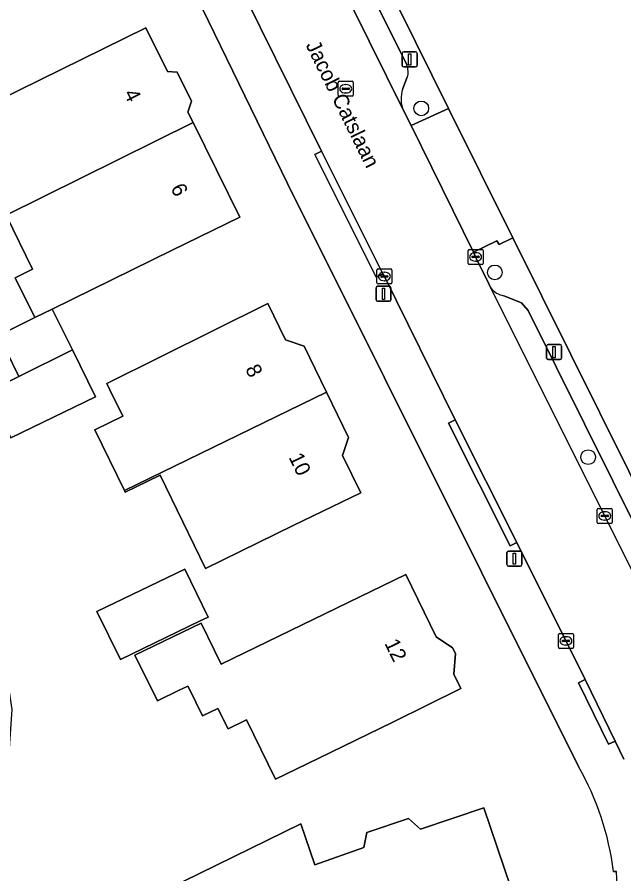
# Model space of a CAD drawing. Extents: x 161347 to 161881, y 382161 to 382804.
# Drawn here: x 161432 to 161472.3, y 382399.1 to 382456.1 of the extents above; entities that cross this region are included whole.
import ezdxf

# ---------------------------------------------------------------- set-up
doc = ezdxf.new("R2010")
doc.units = 0
for name, color, linetype in [('IMGEO_Boom', 7, 'Continuous'), ('IMGEO_Erf', 7, 'Continuous'), ('IMGEO_Kolk', 7, 'Continuous'), ('IMGEO_Lichtmast', 7, 'Continuous'), ('IMGEO_Openbare_ruimte_label', 7, 'Continuous'), ('IMGEO_Pand', 7, 'Continuous'), ('IMGEO_Pand_nummerreeks', 7, 'Continuous'), ('IMGEO_Parkeervlak_open', 7, 'Continuous'), ('IMGEO_Rijbaan_lokaal_open', 7, 'Continuous'), ('IMGEO_Rioolput', 7, 'Continuous'), ('IMGEO_Voetpad_open', 7, 'Continuous')]:
    doc.layers.add(name, color=color, linetype=linetype)

msp = doc.modelspace()

# ---------------------------------------------------------------- linework, layer by layer
at = {"layer": 'IMGEO_Boom'}
for centre in [(161458.85, 382449.996), (161463.744, 382439.091), (161469.949, 382426.805)]:
    msp.add_circle(centre, 0.489, dxfattribs=at)
at = {"layer": 'IMGEO_Erf'}
for points in [[(161469.314, 382406.236), (161449.97, 382444.999), (161439.035, 382467.472), (161429.86, 382485.658), (161426.786, 382491.905), (161423.96, 382492.581), (161404.982, 382479.804), (161405.55, 382478.433), (161407.235, 382474.367), (161414.039, 382457.95), (161414.695, 382456.317), (161430.625, 382416.654), (161431.642, 382410.034), (161430.361, 382391.947)], [(161457.359, 382456.669), (161460.674, 382449.996), (161464.946, 382441.398), (161480.33, 382410.398), (161485.951, 382409.016), (161486.172, 382408.962), (161486.459, 382409.147), (161500, 382417.897), (161505.088, 382421.185)], [(161429.259, 382449.803), (161440.551, 382455.345), (161441.981, 382452.448), (161442.63, 382452.406), (161443.584, 382450.471), (161443.34, 382449.75), (161443.679, 382449.063), (161446.786, 382442.77), (161442.298, 382440.567), (161434.323, 382436.652), (161435.656, 382433.942), (161437.188, 382430.826), (161431.577, 382428.087)], [(161430.751, 382434.899), (161433.166, 382436.084), (161431.862, 382438.735), (161433.016, 382439.301), (161431.249, 382442.9)], [(161430.07, 382431.173), (161432.091, 382432.175), (161430.818, 382434.763)], [(161441.902, 382398.039), (161450.849, 382402.431), (161451.777, 382399.69), (161455.034, 382400.846), (161455.233, 382401.844), (161458.004, 382402.783), (161458.811, 382402.074), (161463.01, 382403.497), (161464.811, 382398.182)], [(161471.826, 382399.25), (161471.626, 382399.262)]]:
    msp.add_lwpolyline(points, dxfattribs=at)
for points in [[(161444.511, 382419.408), (161441.484, 382425.608), (161439.177, 382424.482), (161439.129, 382424.581), (161437.153, 382428.628), (161439.003, 382429.531), (161438.143, 382431.292), (161437.938, 382431.713), (161448.648, 382437.024), (161449.829, 382434.606), (161451.059, 382434.183), (161452.547, 382431.133), (161454.023, 382428.11), (161453.615, 382426.921), (161454.824, 382424.443), (161450.331, 382422.25)], [(161437.289, 382416.531), (161443.136, 382419.368), (161444.686, 382416.174), (161444.155, 382415.916), (161438.856, 382413.342)], [(161446.011, 382408.735), (161445.339, 382410.102), (161444.314, 382409.598), (161443.421, 382411.414), (161443.335, 382411.588), (161442.761, 382411.305), (161441.308, 382410.591), (161439.814, 382413.629), (161444.225, 382415.772), (161445.552, 382413.037), (161457.816, 382418.992), (161459.846, 382414.863), (161460.93, 382414.137), (161461.118, 382413.755), (161461.026, 382412.37), (161461.493, 382411.419), (161457.007, 382409.213), (161451.995, 382406.763), (161449.159, 382405.394), (161447.223, 382409.331)]]:
    msp.add_lwpolyline(points, close=True, dxfattribs=at)
for centre, radius, start, end in [((161452.968, 382396.947), 18.801, 7.0734, 29.6091), ((161415.607, 382397.014), 56.263, 354.2771, 2.2772)]:
    msp.add_arc(centre, radius, start, end, dxfattribs=at)
at = {"layer": 'IMGEO_Kolk'}
for p, q in [((161461.963, 382439.692), (161461.963, 382440.544)), ((161462.038, 382440.618), (161462.89, 382440.618)), ((161462.451, 382440.398), (161462.476, 382440.398)), ((161462.964, 382440.544), (161462.964, 382439.692)), ((161462.222, 382440.112), (161462.222, 382440.124)), ((161462.66, 382440.075), (161462.262, 382440.075)), ((161462.265, 382440.161), (161462.663, 382440.161)), ((161462.474, 382439.838), (161462.449, 382439.838)), ((161462.706, 382440.124), (161462.706, 382440.112)), ((161455.902, 382438.394), (161455.902, 382439.246)), ((161455.977, 382439.32), (161456.829, 382439.32)), ((161456.903, 382439.246), (161456.903, 382438.394)), ((161462.89, 382439.618), (161462.038, 382439.618)), ((161456.161, 382438.814), (161456.161, 382438.826)), ((161456.599, 382438.777), (161456.201, 382438.777)), ((161456.204, 382438.863), (161456.602, 382438.863)), ((161456.39, 382439.1), (161456.415, 382439.1)), ((161456.645, 382438.826), (161456.645, 382438.814)), ((161456.829, 382438.32), (161455.977, 382438.32)), ((161456.413, 382438.54), (161456.388, 382438.54)), ((161470.553, 382422.471), (161470.553, 382423.323)), ((161470.628, 382423.397), (161471.48, 382423.397)), ((161471.554, 382423.323), (161471.554, 382422.471)), ((161470.812, 382422.891), (161470.812, 382422.903)), ((161471.25, 382422.854), (161470.852, 382422.854)), ((161470.855, 382422.94), (161471.253, 382422.94)), ((161471.041, 382423.177), (161471.066, 382423.177)), ((161471.296, 382422.903), (161471.296, 382422.891)), ((161471.48, 382422.397), (161470.628, 382422.397)), ((161471.064, 382422.617), (161471.039, 382422.617)), ((161467.966, 382414.16), (161467.966, 382415.012)), ((161468.041, 382415.086), (161468.893, 382415.086)), ((161468.454, 382414.866), (161468.479, 382414.866)), ((161468.967, 382415.012), (161468.967, 382414.16)), ((161468.225, 382414.58), (161468.225, 382414.592)), ((161468.663, 382414.543), (161468.265, 382414.543)), ((161468.268, 382414.629), (161468.666, 382414.629)), ((161468.477, 382414.306), (161468.452, 382414.306)), ((161468.709, 382414.592), (161468.709, 382414.58)), ((161468.893, 382414.086), (161468.041, 382414.086))]:
    msp.add_line(p, q, dxfattribs=at)
for points in [[(161461.963, 382439.692), (161461.963, 382440.544)], [(161462.038, 382440.618), (161462.89, 382440.618)], [(161462.964, 382440.544), (161462.964, 382439.692)], [(161455.902, 382438.394), (161455.902, 382439.246)], [(161455.977, 382439.32), (161456.829, 382439.32)], [(161456.903, 382439.246), (161456.903, 382438.394)], [(161462.89, 382439.618), (161462.038, 382439.618)], [(161456.829, 382438.32), (161455.977, 382438.32)], [(161470.553, 382422.471), (161470.553, 382423.323)], [(161470.628, 382423.397), (161471.48, 382423.397)], [(161471.554, 382423.323), (161471.554, 382422.471)], [(161471.48, 382422.397), (161470.628, 382422.397)], [(161467.966, 382414.16), (161467.966, 382415.012)], [(161468.041, 382415.086), (161468.893, 382415.086)], [(161468.967, 382415.012), (161468.967, 382414.16)], [(161468.893, 382414.086), (161468.041, 382414.086)]]:
    msp.add_lwpolyline(points, dxfattribs=at)
for centre, radius, start, end in [((161462.04, 382440.542), 0.0765, 91.552, 178.448), ((161462.04, 382440.542), 0.0765, 91.552, 178.448), ((161462.888, 382440.542), 0.0765, 1.552, 88.448), ((161462.888, 382440.542), 0.0765, 1.552, 88.448), ((161462.262, 382440.121), 0.0403, 85.8775, 175.7526), ((161462.259, 382440.111), 0.0366, 178.938, 274.7102), ((161462.663, 382440.118), 0.043, 264.8664, 352.4533), ((161462.667, 382440.123), 0.0386, 1.7309, 96.639), ((161455.979, 382439.244), 0.0765, 91.552, 178.448), ((161455.979, 382439.244), 0.0765, 91.552, 178.448), ((161456.827, 382439.244), 0.0765, 1.552, 88.448), ((161456.827, 382439.244), 0.0765, 1.552, 88.448), ((161462.04, 382439.694), 0.0765, 181.552, 268.448), ((161462.04, 382439.694), 0.0765, 181.552, 268.448), ((161462.888, 382439.694), 0.0765, 271.552, 358.448), ((161462.888, 382439.694), 0.0765, 271.552, 358.448), ((161456.201, 382438.823), 0.0403, 85.8775, 175.7526), ((161456.198, 382438.813), 0.0366, 178.938, 274.7102), ((161456.602, 382438.82), 0.043, 264.8664, 352.4533), ((161456.606, 382438.825), 0.0386, 1.7309, 96.639), ((161455.979, 382438.396), 0.0765, 181.552, 268.448), ((161455.979, 382438.396), 0.0765, 181.552, 268.448), ((161456.827, 382438.396), 0.0765, 271.552, 358.448), ((161456.827, 382438.396), 0.0765, 271.552, 358.448), ((161470.63, 382423.321), 0.0765, 91.552, 178.448), ((161470.63, 382423.321), 0.0765, 91.552, 178.448), ((161471.478, 382423.321), 0.0765, 1.552, 88.448), ((161471.478, 382423.321), 0.0765, 1.552, 88.448), ((161470.852, 382422.9), 0.0403, 85.8775, 175.7526), ((161470.849, 382422.89), 0.0366, 178.938, 274.7102), ((161471.253, 382422.897), 0.043, 264.8664, 352.4533), ((161471.257, 382422.902), 0.0386, 1.7309, 96.639), ((161470.63, 382422.473), 0.0765, 181.552, 268.448), ((161470.63, 382422.473), 0.0765, 181.552, 268.448), ((161471.478, 382422.473), 0.0765, 271.552, 358.448), ((161471.478, 382422.473), 0.0765, 271.552, 358.448), ((161468.043, 382415.01), 0.0765, 91.552, 178.448), ((161468.043, 382415.01), 0.0765, 91.552, 178.448), ((161468.891, 382415.01), 0.0765, 1.552, 88.448), ((161468.891, 382415.01), 0.0765, 1.552, 88.448), ((161468.043, 382414.162), 0.0765, 181.552, 268.448), ((161468.043, 382414.162), 0.0765, 181.552, 268.448), ((161468.265, 382414.589), 0.0403, 85.8775, 175.7526), ((161468.262, 382414.579), 0.0366, 178.938, 274.7102), ((161468.666, 382414.586), 0.043, 264.8664, 352.4533), ((161468.67, 382414.591), 0.0386, 1.7309, 96.639), ((161468.891, 382414.162), 0.0765, 271.552, 358.448), ((161468.891, 382414.162), 0.0765, 271.552, 358.448)]:
    msp.add_arc(centre, radius, start, end, dxfattribs=at)
for centre, major_axis, ratio, start_param, end_param in [((161462.45, 382440.118), (-0.387, 0.002), 0.722429, 4.712389, 7.853982), ((161462.475, 382440.118), (-0.39, 0.002), 0.717154, 1.570796, 4.712389), ((161456.389, 382438.82), (-0.387, 0.002), 0.722429, 4.712389, 7.853982), ((161456.414, 382438.82), (-0.39, 0.002), 0.717154, 1.570796, 4.712389), ((161471.04, 382422.897), (-0.387, 0.002), 0.722429, 4.712389, 7.853982), ((161471.065, 382422.897), (-0.39, 0.002), 0.717154, 1.570796, 4.712389), ((161468.453, 382414.586), (-0.387, 0.002), 0.722429, 4.712389, 7.853982), ((161468.478, 382414.586), (-0.39, 0.002), 0.717154, 1.570796, 4.712389)]:
    msp.add_ellipse(centre, major_axis=major_axis, ratio=ratio, start_param=start_param, end_param=end_param, dxfattribs=at)
at = {"layer": 'IMGEO_Lichtmast'}
for p, q in [((161457.586, 382452.855), (161457.586, 382453.655)), ((161457.586, 382453.655), (161457.586, 382452.855)), ((161457.686, 382453.755), (161458.476, 382453.755)), ((161458.476, 382453.755), (161457.686, 382453.755)), ((161458.576, 382453.655), (161458.576, 382452.855)), ((161458.576, 382452.855), (161458.576, 382453.655)), ((161458.476, 382452.755), (161457.686, 382452.755)), ((161457.686, 382452.755), (161458.476, 382452.755)), ((161455.945, 382438.167), (161456.735, 382438.167)), ((161456.735, 382438.167), (161455.945, 382438.167)), ((161455.845, 382437.267), (161455.845, 382438.067)), ((161455.845, 382438.067), (161455.845, 382437.267)), ((161456.835, 382438.067), (161456.835, 382437.267)), ((161456.835, 382437.267), (161456.835, 382438.067)), ((161456.735, 382437.167), (161455.945, 382437.167)), ((161455.945, 382437.167), (161456.735, 382437.167)), ((161467.187, 382433.393), (161467.187, 382434.193)), ((161467.187, 382434.193), (161467.187, 382433.393)), ((161467.287, 382434.293), (161468.077, 382434.293)), ((161468.077, 382434.293), (161467.287, 382434.293)), ((161468.177, 382434.193), (161468.177, 382433.393)), ((161468.177, 382433.393), (161468.177, 382434.193)), ((161468.077, 382433.293), (161467.287, 382433.293)), ((161467.287, 382433.293), (161468.077, 382433.293)), ((161464.552, 382419.657), (161464.552, 382420.457)), ((161464.552, 382420.457), (161464.552, 382419.657)), ((161464.652, 382420.557), (161465.442, 382420.557)), ((161465.442, 382420.557), (161464.652, 382420.557)), ((161465.542, 382420.457), (161465.542, 382419.657)), ((161465.542, 382419.657), (161465.542, 382420.457)), ((161465.442, 382419.557), (161464.652, 382419.557)), ((161464.652, 382419.557), (161465.442, 382419.557))]:
    msp.add_line(p, q, dxfattribs=at)
for points in [[(161458.006, 382453.63), (161458.156, 382453.63), (161458.156, 382452.88), (161458.006, 382452.88), (161458.006, 382453.63)], [(161456.265, 382438.042), (161456.415, 382438.042), (161456.415, 382437.292), (161456.265, 382437.292), (161456.265, 382438.042)], [(161467.607, 382434.168), (161467.757, 382434.168), (161467.757, 382433.418), (161467.607, 382433.418), (161467.607, 382434.168)], [(161464.972, 382420.432), (161465.122, 382420.432), (161465.122, 382419.682), (161464.972, 382419.682), (161464.972, 382420.432)]]:
    msp.add_lwpolyline(points, dxfattribs=at)
for centre, start, end in [((161457.686, 382453.655), 90, 180), ((161457.686, 382453.655), 90, 180), ((161458.476, 382453.655), 0, 90), ((161458.476, 382453.655), 360, 90), ((161457.686, 382452.855), 180, 270), ((161457.686, 382452.855), 180, 270), ((161458.476, 382452.855), 270, 0), ((161458.476, 382452.855), 270, 0), ((161455.945, 382438.067), 90, 180), ((161455.945, 382438.067), 90, 180), ((161456.735, 382438.067), 0, 90), ((161456.735, 382438.067), 360, 90), ((161455.945, 382437.267), 180, 270), ((161455.945, 382437.267), 180, 270), ((161456.735, 382437.267), 270, 0), ((161456.735, 382437.267), 270, 0), ((161467.287, 382434.193), 90, 180), ((161467.287, 382434.193), 90, 180), ((161468.077, 382434.193), 0, 90), ((161468.077, 382434.193), 360, 90), ((161467.287, 382433.393), 180, 270), ((161467.287, 382433.393), 180, 270), ((161468.077, 382433.393), 270, 0), ((161468.077, 382433.393), 270, 0), ((161464.652, 382420.457), 90, 180), ((161464.652, 382420.457), 90, 180), ((161465.442, 382420.457), 0, 90), ((161465.442, 382420.457), 360, 90), ((161464.652, 382419.657), 180, 270), ((161464.652, 382419.657), 180, 270), ((161465.442, 382419.657), 270, 0), ((161465.442, 382419.657), 270, 0)]:
    msp.add_arc(centre, 0.1, start, end, dxfattribs=at)
at = {"layer": 'IMGEO_Pand'}
for points in [[(161443.34, 382449.75), (161443.584, 382450.471), (161442.63, 382452.406), (161441.981, 382452.448), (161440.551, 382455.345), (161429.259, 382449.803), (161427.916, 382452.537), (161423.428, 382450.334), (161425.022, 382447.182), (161427.19, 382448.248), (161428.274, 382446.039), (161429.429, 382446.606), (161431.249, 382442.9), (161443.679, 382449.063)], [(161446.786, 382442.77), (161443.679, 382449.063), (161431.249, 382442.9), (161433.016, 382439.301), (161431.862, 382438.735), (161433.166, 382436.084), (161434.323, 382436.652), (161442.298, 382440.567)], [(161437.153, 382428.628), (161439.129, 382424.581), (161452.547, 382431.133), (161451.059, 382434.183), (161449.829, 382434.606), (161448.648, 382437.024), (161437.938, 382431.713), (161438.143, 382431.292), (161439.003, 382429.531)], [(161434.323, 382436.652), (161433.166, 382436.084), (161430.751, 382434.899), (161430.818, 382434.763), (161432.091, 382432.175), (161435.656, 382433.942)], [(161435.656, 382433.942), (161432.091, 382432.175), (161430.07, 382431.173), (161431.577, 382428.087), (161437.188, 382430.826)], [(161452.547, 382431.133), (161439.129, 382424.581), (161439.177, 382424.482), (161441.484, 382425.608), (161444.511, 382419.408), (161450.331, 382422.25), (161454.824, 382424.443), (161453.615, 382426.921), (161454.023, 382428.11)], [(161444.155, 382415.916), (161444.686, 382416.174), (161443.136, 382419.368), (161437.289, 382416.531), (161438.856, 382413.342)], [(161439.814, 382413.629), (161441.308, 382410.591), (161442.761, 382411.305), (161443.335, 382411.588), (161443.421, 382411.414), (161444.314, 382409.598), (161445.339, 382410.102), (161446.011, 382408.735), (161447.223, 382409.331), (161449.159, 382405.394), (161451.995, 382406.763), (161457.007, 382409.213), (161461.493, 382411.419), (161461.026, 382412.37), (161461.118, 382413.755), (161460.93, 382414.137), (161459.846, 382414.863), (161457.816, 382418.992), (161445.552, 382413.037), (161444.225, 382415.772)]]:
    msp.add_lwpolyline(points, close=True, dxfattribs=at)
msp.add_lwpolyline([(161464.811, 382398.182), (161463.01, 382403.497), (161458.811, 382402.074), (161458.004, 382402.783), (161455.233, 382401.844), (161455.034, 382400.846), (161451.777, 382399.69), (161450.849, 382402.431), (161441.902, 382398.039)], dxfattribs=at)
at = {"layer": 'IMGEO_Parkeervlak_open'}
for points in [[(161440.761, 382484.044), (161441.548, 382482.463), (161457.689, 382449.818)], [(161457.882, 382452.893), (161443.197, 382482.422)], [(161457.628, 382451.313), (161457.925, 382452.062)], [(161463.455, 382438.086), (161477.113, 382410.786)], [(161477.208, 382413.913), (161465.956, 382436.55), (161465.51, 382437.074), (161464.352, 382437.542)]]:
    msp.add_lwpolyline(points, dxfattribs=at)
for centre, radius, start, end in [((161456.813, 382452.421), 1.169, 342.104, 23.8203), ((161459.452, 382450.639), 1.945, 159.7143, 204.9588), ((161464.531, 382438.848), 1.319, 215.3245, 262.2048)]:
    msp.add_arc(centre, radius, start, end, dxfattribs=at)
at = {"layer": 'IMGEO_Rijbaan_lokaal_open'}
for points in [[(161480.29, 382392.675), (161478.84, 382407.183), (161477.805, 382409.341), (161477.113, 382410.786), (161463.455, 382438.086), (161463.358, 382438.279), (161462.466, 382440.119), (161462.329, 382440.433), (161458.175, 382448.856), (161457.689, 382449.818), (161441.548, 382482.463), (161440.761, 382484.044), (161440.593, 382484.384), (161438.28, 382489.057), (161434.967, 382495.723), (161434.557, 382496.637), (161434.422, 382496.948)], [(161428.143, 382496.121), (161429.484, 382493.169), (161432.808, 382486.467), (161436.553, 382478.847), (161440.593, 382470.696), (161444.732, 382462.271), (161445.063, 382461.614), (161447.12, 382457.484), (161452.227, 382447.149), (161456.306, 382438.986), (161456.426, 382438.783), (161461.114, 382429.288), (161465.21, 382421.123), (161469.744, 382412.024), (161471.751, 382407.93), (161472.321, 382406.713)]]:
    msp.add_lwpolyline(points, dxfattribs=at)
at = {"layer": 'IMGEO_Rioolput'}
for p, q in [((161453.407, 382451.8), (161454.259, 382451.8)), ((161453.332, 382450.874), (161453.332, 382451.726)), ((161453.591, 382451.294), (161453.591, 382451.306)), ((161454.029, 382451.257), (161453.631, 382451.257)), ((161453.634, 382451.343), (161454.032, 382451.343)), ((161453.82, 382451.58), (161453.845, 382451.58)), ((161454.075, 382451.306), (161454.075, 382451.294)), ((161454.333, 382451.726), (161454.333, 382450.874)), ((161454.259, 382450.8), (161453.407, 382450.8)), ((161453.843, 382451.02), (161453.818, 382451.02))]:
    msp.add_line(p, q, dxfattribs=at)
for points in [[(161453.407, 382451.8), (161454.259, 382451.8)], [(161453.332, 382450.874), (161453.332, 382451.726)], [(161454.333, 382451.726), (161454.333, 382450.874)], [(161454.259, 382450.8), (161453.407, 382450.8)]]:
    msp.add_lwpolyline(points, dxfattribs=at)
for centre, radius, start, end in [((161453.409, 382451.724), 0.0765, 91.552, 178.448), ((161453.409, 382451.724), 0.0765, 91.552, 178.448), ((161454.257, 382451.724), 0.0765, 1.552, 88.448), ((161454.257, 382451.724), 0.0765, 1.552, 88.448), ((161453.631, 382451.303), 0.0403, 85.8775, 175.7526), ((161453.628, 382451.293), 0.0366, 178.938, 274.7102), ((161454.032, 382451.3), 0.043, 264.8664, 352.4533), ((161454.036, 382451.305), 0.0386, 1.7309, 96.639), ((161453.409, 382450.876), 0.0765, 181.552, 268.448), ((161453.409, 382450.876), 0.0765, 181.552, 268.448), ((161454.257, 382450.876), 0.0765, 271.552, 358.448), ((161454.257, 382450.876), 0.0765, 271.552, 358.448)]:
    msp.add_arc(centre, radius, start, end, dxfattribs=at)
for centre, major_axis, ratio, start_param, end_param in [((161453.819, 382451.3), (-0.387, 0.002), 0.722429, 4.712389, 7.853982), ((161453.844, 382451.3), (-0.39, 0.002), 0.717154, 1.570796, 4.712389)]:
    msp.add_ellipse(centre, major_axis=major_axis, ratio=ratio, start_param=start_param, end_param=end_param, dxfattribs=at)
at = {"layer": 'IMGEO_Voetpad_open'}
for points in [[(161427.664, 382497.144), (161423.96, 382492.581), (161426.786, 382491.905), (161429.86, 382485.658), (161439.035, 382467.472), (161449.97, 382444.999), (161469.314, 382406.236)], [(161457.689, 382449.818), (161458.175, 382448.856), (161460.674, 382449.996), (161457.359, 382456.669), (161443.651, 382484.283), (161441.46, 382488.708), (161437.311, 382497.143)], [(161443.197, 382482.422), (161457.882, 382452.893)], [(161472.321, 382406.713), (161471.751, 382407.93), (161471.303, 382407.71), (161469.296, 382411.804), (161469.744, 382412.024), (161465.21, 382421.123), (161464.764, 382420.899), (161460.668, 382429.064), (161461.114, 382429.288), (161456.426, 382438.783), (161456.306, 382438.986), (161455.859, 382438.763), (161451.78, 382446.926), (161452.227, 382447.149), (161447.12, 382457.484)], [(161457.925, 382452.062), (161457.628, 382451.313)], [(161480.33, 382410.398), (161464.946, 382441.398), (161464.031, 382440.935), (161463.885, 382441.184), (161462.329, 382440.433), (161462.466, 382440.119), (161463.358, 382438.279), (161463.455, 382438.086)], [(161464.352, 382437.542), (161465.51, 382437.074), (161465.956, 382436.55), (161477.208, 382413.913)], [(161471.626, 382399.262), (161471.826, 382399.25)]]:
    msp.add_lwpolyline(points, dxfattribs=at)
for points in [[(161460.674, 382449.996), (161458.175, 382448.856), (161462.329, 382440.433), (161463.885, 382441.184), (161464.031, 382440.935), (161464.946, 382441.398)], [(161452.227, 382447.149), (161451.78, 382446.926), (161455.859, 382438.763), (161456.306, 382438.986)], [(161461.114, 382429.288), (161460.668, 382429.064), (161464.764, 382420.899), (161465.21, 382421.123)], [(161471.751, 382407.93), (161469.744, 382412.024), (161469.296, 382411.804), (161471.303, 382407.71)]]:
    msp.add_lwpolyline(points, close=True, dxfattribs=at)
for centre, radius, start, end in [((161456.813, 382452.421), 1.169, 342.104, 23.8203), ((161459.452, 382450.639), 1.945, 159.7143, 204.9588), ((161464.531, 382438.848), 1.319, 215.3245, 262.2048), ((161452.968, 382396.947), 18.801, 7.0734, 29.6091), ((161415.607, 382397.014), 56.263, 354.2771, 2.2772)]:
    msp.add_arc(centre, radius, start, end, dxfattribs=at)

# ---------------------------------------------------------------- texts
at = {"layer": 'IMGEO_Openbare_ruimte_label'}
msp.add_text('Jacob Catslaan', height=1, rotation=296.2833, dxfattribs=at).set_placement((161451.147, 382454.209))
at = {"layer": 'IMGEO_Pand_nummerreeks'}
for s, rotation, p in [('4', 296.373, (161439.049, 382450.991)), ('6', 296.373, (161442.166, 382444.704)), ('8', 296.1439, (161447.128, 382432.677)), ('10', 296.1464, (161450.013, 382426.8)), ('12', 295.8975, (161456.382, 382414.437))]:
    msp.add_text(s, height=1, rotation=rotation, dxfattribs=at).set_placement(p)

doc.saveas('drawing.dxf')
